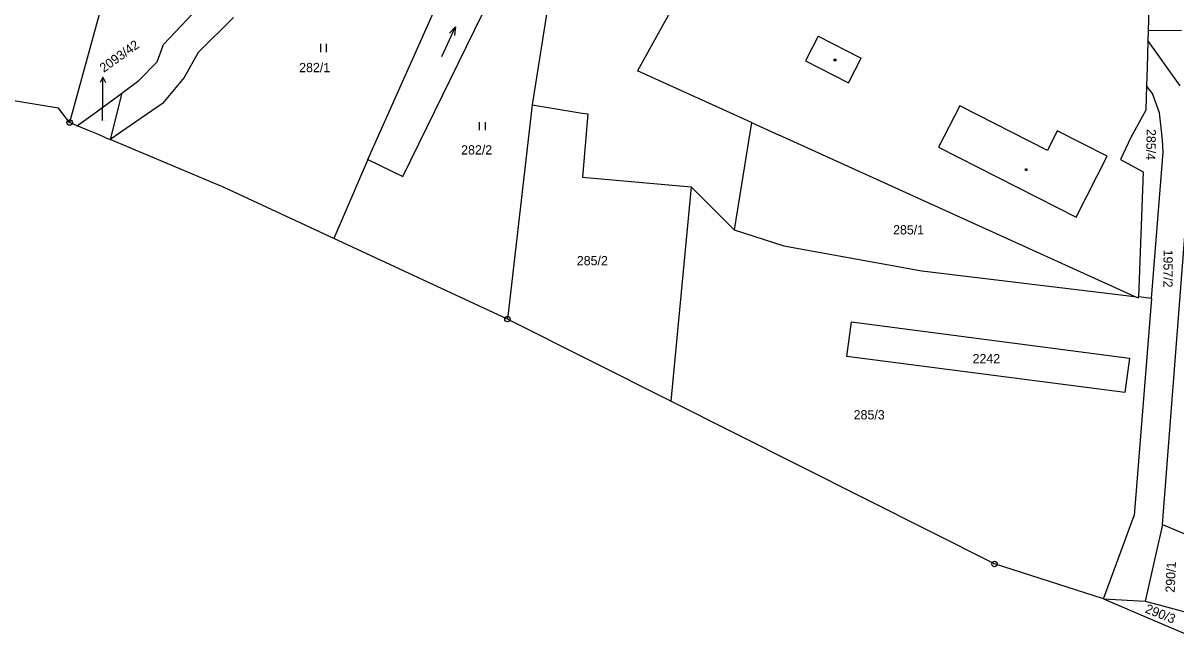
# Model space of a CAD drawing. Extents: x -795483 to -789093, y -1112258 to -1108741.
# Drawn here: x -790475.6 to -790264.1, y -1111982.2 to -1111869.9 of the extents above; entities that cross this region are included whole.
import ezdxf

# ---------------------------------------------------------------- set-up
doc = ezdxf.new("R2010")
doc.units = 0
for name, color, linetype in [('Komunikace', 7, 'Continuous'), ('Vrstva 1', 7, 'Continuous'), ('Vrstva 14', 7, 'Continuous'), ('Vrstva 16', 7, 'Continuous'), ('Vrstva 2', 7, 'Continuous'), ('Vrstva 23', 7, 'Continuous'), ('Vrstva 25', 7, 'Continuous'), ('Vrstva 28', 7, 'Continuous'), ('Vrstva 3', 7, 'Continuous')]:
    doc.layers.add(name, color=color, linetype=linetype)

msp = doc.modelspace()

# ---------------------------------------------------------------- linework, layer by layer
at = {"layer": 'Komunikace'}
msp.add_line((-790461.03, -1111887.8), (-790460.98, -1111882.84), dxfattribs=at)
at = {"layer": 'Vrstva 1'}
for p, q in [((-790331.69, -1111822.42), (-790362.89, -1111878.69)), ((-790405.92, -1111898.07), (-790373.97, -1111832.74)), ((-790373.97, -1111832.74), (-790382.24, -1111884.9)), ((-790412.35, -1111894.92), (-790391.24, -1111847.51)), ((-790457.18, -1111851.91), (-790467.07, -1111888.16)), ((-790268.79, -1111857.18), (-790269.21, -1111871.26)), ((-790449.83, -1111873.83), (-790442.32, -1111865.87)), ((-790437.02, -1111868.87), (-790443.48, -1111875.32)), ((-790269.21, -1111871.26), (-790269.27, -1111873.1)), ((-790269.21, -1111871.26), (-790263.12, -1111871.24)), ((-790450.99, -1111877.02), (-790449.83, -1111873.83)), ((-790269.27, -1111873.1), (-790269.42, -1111878.15)), ((-790263.35, -1111881.43), (-790269.27, -1111873.1)), ((-790454.37, -1111880.47), (-790450.99, -1111877.02)), ((-790443.48, -1111875.32), (-790446.06, -1111879.91)), ((-790342, -1111888.17), (-790362.89, -1111878.69)), ((-790269.42, -1111878.15), (-790269.52, -1111881.41)), ((-790457.49, -1111882.75), (-790454.37, -1111880.47)), ((-790446.06, -1111879.91), (-790450.03, -1111884.7)), ((-790269.52, -1111881.41), (-790269.66, -1111885.92)), ((-790268.43, -1111882.82), (-790269.52, -1111881.41)), ((-790462.83, -1111886.66), (-790458.24, -1111883.3)), ((-790457.49, -1111882.75), (-790459.62, -1111891.29)), ((-790458.24, -1111883.3), (-790457.49, -1111882.75)), ((-790267.11, -1111886.41), (-790268.43, -1111882.82)), ((-790450.03, -1111884.7), (-790459.62, -1111891.29)), ((-790382.24, -1111884.9), (-790386.75, -1111924.24)), ((-790382.24, -1111884.9), (-790373.04, -1111886.43)), ((-790465.4, -1111888.54), (-790462.83, -1111886.66)), ((-790373.04, -1111886.43), (-790372, -1111886.59)), ((-790372, -1111886.59), (-790373, -1111898.17)), ((-790269.66, -1111885.92), (-790272.37, -1111890.94)), ((-790266.57, -1111891.33), (-790267.11, -1111886.41)), ((-790465.68, -1111888.74), (-790465.4, -1111888.54)), ((-790342, -1111888.17), (-790345.16, -1111907.88)), ((-790342, -1111888.17), (-790336.91, -1111890.48)), ((-790271.72, -1111920.07), (-790336.91, -1111890.48)), ((-790272.37, -1111890.94), (-790274.27, -1111894.97)), ((-790266.47, -1111893.62), (-790266.57, -1111891.33)), ((-790266.55, -1111961.94), (-790261.09, -1111890.79)), ((-790268.6, -1111920.44), (-790266.47, -1111893.62)), ((-790412.35, -1111894.92), (-790418.61, -1111909.45)), ((-790412.35, -1111894.92), (-790405.92, -1111898.07)), ((-790274.27, -1111894.97), (-790270.11, -1111897.21)), ((-790373, -1111898.17), (-790353.04, -1111899.94)), ((-790270.11, -1111897.21), (-790270.98, -1111920.16)), ((-790353.04, -1111899.94), (-790356.78, -1111939.31)), ((-790353.04, -1111899.94), (-790345.16, -1111907.88)), ((-790345.16, -1111907.88), (-790336.03, -1111910.8)), ((-790336.03, -1111910.8), (-790310.72, -1111915.4)), ((-790310.72, -1111915.4), (-790271.72, -1111920.07)), ((-790268.6, -1111920.44), (-790271.77, -1111960.28)), ((-790270.99, -1111920.4), (-790271.72, -1111920.07)), ((-790270.99, -1111920.4), (-790270.98, -1111920.16)), ((-790268.6, -1111920.44), (-790270.98, -1111920.16)), ((-790324.51, -1111931.08), (-790323.64, -1111924.71)), ((-790323.64, -1111924.71), (-790272.65, -1111931.4)), ((-790273.48, -1111937.73), (-790324.51, -1111931.08)), ((-790272.65, -1111931.4), (-790273.48, -1111937.73)), ((-790277.41, -1111975.58), (-790271.77, -1111960.28)), ((-790266.55, -1111961.94), (-790269.77, -1111975.98)), ((-790266.55, -1111961.94), (-790261.5, -1111964.06)), ((-790277.41, -1111975.58), (-790269.77, -1111975.98)), ((-790269.77, -1111975.98), (-790267.17, -1111976.68)), ((-790267.17, -1111976.68), (-790261.83, -1111978.13))]:
    msp.add_line(p, q, dxfattribs=at)
at = {"layer": 'Vrstva 16'}
for p, q in [((-790460.95, -1111879.84), (-790461.46, -1111880.83)), ((-790460.98, -1111882.84), (-790460.95, -1111879.84)), ((-790460.95, -1111879.84), (-790460.46, -1111880.84))]:
    msp.add_line(p, q, dxfattribs=at)
at = {"layer": 'Vrstva 2'}
for p, q in [((-790329.77, -1111872.29), (-790332.09, -1111876.83)), ((-790329.77, -1111872.29), (-790321.87, -1111876.34)), ((-790332.09, -1111876.83), (-790324.19, -1111880.88)), ((-790324.19, -1111880.88), (-790321.87, -1111876.34)), ((-790303.77, -1111885.1), (-790307.68, -1111892.71)), ((-790287.69, -1111893.27), (-790303.77, -1111885.1)), ((-790285.92, -1111889.7), (-790287.69, -1111893.27)), ((-790276.7, -1111894.36), (-790285.92, -1111889.7)), ((-790307.68, -1111892.71), (-790282.42, -1111905.56)), ((-790282.42, -1111905.56), (-790276.7, -1111894.36))]:
    msp.add_line(p, q, dxfattribs=at)
at = {"layer": 'Vrstva 23'}
for p, q in [((-790398.8, -1111876.07), (-790396.26, -1111870.63)), ((-790396.26, -1111870.63), (-790397.35, -1111871.78)), ((-790396.26, -1111870.63), (-790396.44, -1111872.2)), ((-790421.01, -1111875.25), (-790421.01, -1111873.75)), ((-790420.01, -1111873.75), (-790420.01, -1111875.25)), ((-790391.85, -1111889.59), (-790391.85, -1111888.09)), ((-790390.85, -1111888.09), (-790390.85, -1111889.59))]:
    msp.add_line(p, q, dxfattribs=at)
at = {"layer": 'Vrstva 25'}
for p, q in [((-790326.8, -1111876.54), (-790326.5, -1111876.54)), ((-790326.8, -1111876.84), (-790326.8, -1111876.54)), ((-790326.5, -1111876.84), (-790326.8, -1111876.84)), ((-790326.5, -1111876.54), (-790326.5, -1111876.84)), ((-790291.74, -1111896.69), (-790291.44, -1111896.69)), ((-790291.74, -1111896.99), (-790291.74, -1111896.69)), ((-790291.44, -1111896.99), (-790291.74, -1111896.99)), ((-790291.44, -1111896.69), (-790291.44, -1111896.99))]:
    msp.add_line(p, q, dxfattribs=at)
at = {"layer": 'Vrstva 28'}
for centre, radius in [((-790467.07, -1111888.16), 0.5), ((-790467.07, -1111888.16), 0.01), ((-790386.75, -1111924.24), 0.5), ((-790386.75, -1111924.24), 0.01), ((-790297.39, -1111969.17), 0.5), ((-790297.39, -1111969.17), 0.01)]:
    msp.add_circle(centre, radius, dxfattribs=at)
at = {"layer": 'Vrstva 3'}
for p, q in [((-790469.12, -1111885.5), (-790490.65, -1111881.98)), ((-790467.07, -1111888.16), (-790469.12, -1111885.5)), ((-790465.78, -1111888.7), (-790467.07, -1111888.16)), ((-790465.78, -1111888.7), (-790465.68, -1111888.74)), ((-790463.58, -1111889.62), (-790465.68, -1111888.74)), ((-790462.09, -1111890.25), (-790463.58, -1111889.62)), ((-790460.43, -1111890.95), (-790462.09, -1111890.25)), ((-790460.43, -1111890.95), (-790459.62, -1111891.29)), ((-790438.71, -1111900.09), (-790459.62, -1111891.29)), ((-790418.61, -1111909.45), (-790438.71, -1111900.09)), ((-790386.75, -1111924.24), (-790418.61, -1111909.45)), ((-790356.78, -1111939.31), (-790386.75, -1111924.24)), ((-790297.39, -1111969.17), (-790356.78, -1111939.31)), ((-790277.41, -1111975.58), (-790297.39, -1111969.17)), ((-790277.41, -1111975.58), (-790268.43, -1111979.42)), ((-790268.43, -1111979.42), (-790261.94, -1111982.2))]:
    msp.add_line(p, q, dxfattribs=at)

# ---------------------------------------------------------------- texts
at = {"layer": 'Vrstva 14'}
for s, height, p in [('282/1', 1.7, (-790424.96, -1111878.92)), ('2093/42', 0.1, (-790461.03, -1111887.8)), ('282/2', 1.7, (-790395.24, -1111894.03)), ('285/1', 1.7, (-790316, -1111908.7)), ('285/2', 1.7, (-790374.02, -1111914.36)), ('2242', 1.7, (-790301.42, -1111932.34)), ('285/3', 1.7, (-790323.23, -1111942.65))]:
    msp.add_text(s, height=height, dxfattribs=at).set_placement(p)
for s, rotation, p in [('285/4', 268.6434, (-790269.47, -1111889.33)), ('1957/2', 269.5405, (-790266.38, -1111911.48)), ('290/1', 87.6727, (-790264.34, -1111974.47)), ('290/3', 338.2506, (-790269.91, -1111978.04))]:
    msp.add_text(s, height=1.7, rotation=rotation, dxfattribs=at).set_placement(p)
at = {"layer": 'Vrstva 16'}
msp.add_text('2093/42', height=1.7, rotation=35.647, dxfattribs=at).set_placement((-790460.8, -1111879.06))

doc.saveas('drawing.dxf')
